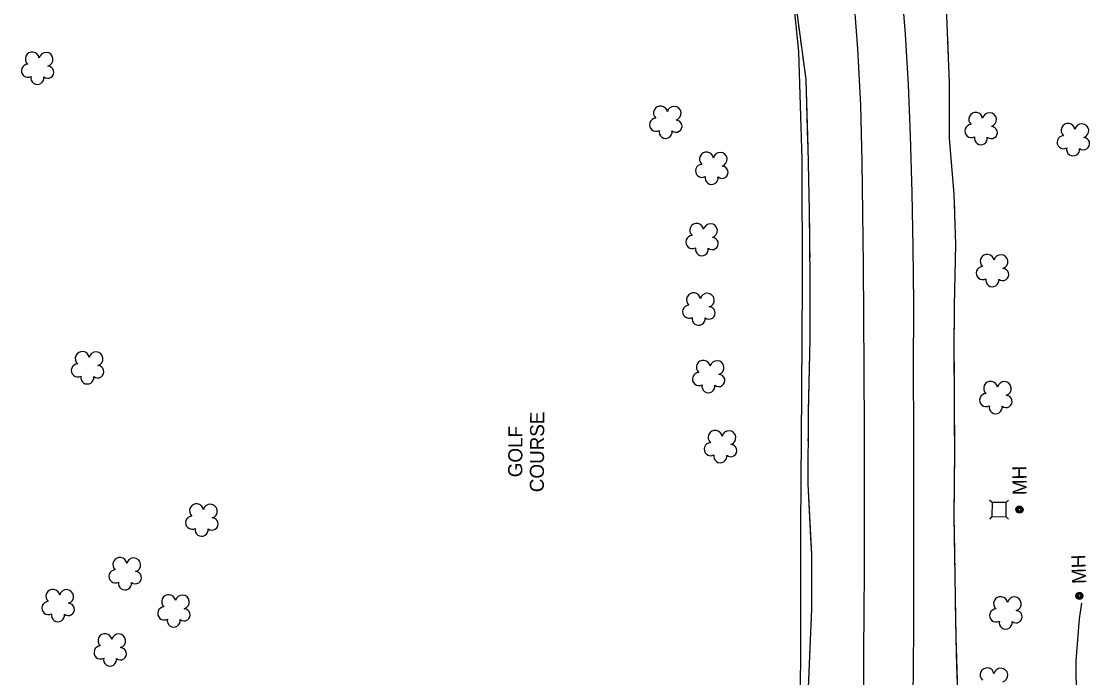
# Model space of a CAD drawing. Extents: x 588843 to 2552415, y 180129 to 269402.
# Drawn here: x 592359.2 to 592814.3, y 185185.1 to 185464.7 of the extents above; entities that cross this region are included whole.
import ezdxf

# ---------------------------------------------------------------- set-up
doc = ezdxf.new("R2010")
doc.units = 0
for name, color, linetype in [('Level 11', 7, 'Continuous'), ('Level 16', 7, 'Continuous'), ('Level 17', 7, 'Continuous'), ('Level 18', 7, 'Continuous'), ('Level 19', 7, 'Continuous'), ('Level 21', 7, 'Continuous')]:
    doc.layers.add(name, color=color, linetype=linetype)

msp = doc.modelspace()

# ---------------------------------------------------------------- linework, layer by layer
at = {"layer": 'Level 11'}
for points in [[(592682.83, 185624.55), (592685.37, 185616.33), (592691.06, 185596.14), (592695.65, 185577.64), (592699.18, 185561.87), (592702.55, 185545.65), (592705.87, 185529.8), (592708.57, 185513.44), (592711.52, 185493.8), (592713.98, 185471.73), (592715.44, 185453.04), (592716.73, 185429.01), (592717.3, 185404.86), (592717.6, 185383.08), (592717.87, 185360.97), (592718.05, 185338.77), (592718.17, 185316.74), (592718.29, 185290.12), (592718.24, 185264.21), (592718.23, 185230.48), (592717.91, 185195.91), (592717.86, 185167.98)], [(592714.52, 185591.15), (592716.74, 185582.43), (592719.68, 185569.74), (592723.86, 185550.74), (592726.35, 185538.51), (592729.21, 185522.23), (592729.94, 185516.79), (592732.28, 185498.17), (592734.08, 185480.38), (592735.79, 185459.25), (592736.99, 185437.63), (592737.9, 185416.06), (592738.62, 185391.71), (592738.96, 185368.33), (592739.25, 185344.66), (592739.18, 185315.25), (592739.27, 185290.82), (592739.31, 185262.92), (592739.25, 185234.73), (592739.34, 185205.57), (592739.04, 185176.04)]]:
    msp.add_lwpolyline(points, dxfattribs=at)
at = {"layer": 'Level 16'}
for centre, radius in [((592784.44, 185256.75), 1.5), ((592784.44, 185256.76), 1.22), ((592784.46, 185256.75), 0.968), ((592784.46, 185256.72), 0.605), ((592809.96, 185219.99), 1.5), ((592809.96, 185220), 1.22), ((592809.98, 185219.99), 0.968), ((592809.99, 185219.97), 0.605)]:
    msp.add_circle(centre, radius, dxfattribs=at)
at = {"layer": 'Level 17'}
msp.add_lwpolyline([(592632.26, 185711.18), (592646.89, 185673.04), (592660.35, 185629.45), (592669.4, 185585.85), (592679.43, 185538.57), (592686.09, 185493.67), (592690.29, 185451.79), (592691.76, 185405.78), (592691.87, 185353.19), (592691.53, 185306.74), (592691.13, 185249.27), (592691.18, 185196.22), (592690.64, 185132.51), (592691.01, 185060.47), (592691.33, 184985.54), (592691.73, 184963.57)], dxfattribs=at)
at = {"layer": 'Level 18'}
for centre, radius, start, end in [((592363.85, 185448.66), 2.97, 8.1171, 229.351), ((592369.7, 185448.51), 2.97, 285.7679, 168.7412), ((592361.96, 185443.62), 2.78, 91.088, 298.861), ((592370.43, 185443.04), 2.61, 230.4731, 88.4057), ((592366.02, 185440.6), 2.78, 167.765, 8.776), ((592631.47, 185425.67), 2.97, 8.1171, 229.351), ((592637.32, 185425.53), 2.97, 285.7679, 168.7412), ((592765.81, 185422.96), 2.97, 8.1171, 229.351), ((592771.66, 185422.81), 2.97, 285.7679, 168.7412), ((592629.58, 185420.64), 2.78, 91.088, 298.861), ((592638.05, 185420.05), 2.61, 230.4731, 88.4057), ((592763.92, 185417.92), 2.78, 91.088, 298.861), ((592772.4, 185417.34), 2.61, 230.4731, 88.4057), ((592805.13, 185418.23), 2.97, 8.1171, 229.351), ((592810.98, 185418.09), 2.97, 285.7679, 168.7412), ((592633.64, 185417.61), 2.78, 167.765, 8.776), ((592767.98, 185414.9), 2.78, 167.765, 8.776), ((592803.24, 185413.2), 2.78, 91.088, 298.861), ((592807.3, 185410.18), 2.78, 167.765, 8.776), ((592811.71, 185412.61), 2.61, 230.4731, 88.4057), ((592651.07, 185406.03), 2.97, 8.1171, 229.351), ((592656.92, 185405.89), 2.97, 285.7679, 168.7412), ((592649.18, 185401), 2.78, 91.088, 298.861), ((592657.66, 185400.42), 2.61, 230.4731, 88.4057), ((592653.24, 185397.98), 2.78, 167.765, 8.776), ((592646.93, 185375.67), 2.97, 8.1171, 229.351), ((592652.78, 185375.53), 2.97, 285.7679, 168.7412), ((592645.05, 185370.64), 2.78, 91.088, 298.861), ((592653.52, 185370.06), 2.61, 230.4731, 88.4057), ((592649.11, 185367.62), 2.78, 167.765, 8.776), ((592770.68, 185362.48), 2.97, 8.1171, 229.351), ((592776.53, 185362.34), 2.97, 285.7679, 168.7412), ((592768.79, 185357.44), 2.78, 91.088, 298.861), ((592777.27, 185356.86), 2.61, 230.4731, 88.4057), ((592772.85, 185354.42), 2.78, 167.765, 8.776), ((592645.56, 185346.07), 2.97, 8.1171, 229.351), ((592651.41, 185345.93), 2.97, 285.7679, 168.7412), ((592643.67, 185341.04), 2.78, 91.088, 298.861), ((592652.15, 185340.46), 2.61, 230.4731, 88.4057), ((592647.73, 185338.02), 2.78, 167.765, 8.776), ((592385.12, 185321.06), 2.97, 8.1171, 229.351), ((592390.97, 185320.92), 2.97, 285.7679, 168.7412), ((592649.74, 185317.33), 2.97, 8.1171, 229.351), ((592655.59, 185317.19), 2.97, 285.7679, 168.7412), ((592383.24, 185316.03), 2.78, 91.088, 298.861), ((592391.71, 185315.44), 2.61, 230.4731, 88.4057), ((592387.3, 185313), 2.78, 167.765, 8.776), ((592647.85, 185312.3), 2.78, 91.088, 298.861), ((592656.32, 185311.72), 2.61, 230.4731, 88.4057), ((592772.14, 185308.4), 2.97, 8.1171, 229.351), ((592777.99, 185308.26), 2.97, 285.7679, 168.7412), ((592651.91, 185309.28), 2.78, 167.765, 8.776), ((592770.25, 185303.37), 2.78, 91.088, 298.861), ((592778.73, 185302.78), 2.61, 230.4731, 88.4057), ((592774.31, 185300.34), 2.78, 167.765, 8.776), ((592654.77, 185287.47), 2.97, 8.1171, 229.351), ((592660.63, 185287.33), 2.97, 285.7679, 168.7412), ((592652.89, 185282.44), 2.78, 91.088, 298.861), ((592661.36, 185281.86), 2.61, 230.4731, 88.4057), ((592656.95, 185279.42), 2.78, 167.765, 8.776), ((592433.8, 185256.2), 2.97, 8.1171, 229.351), ((592439.66, 185256.06), 2.97, 285.7679, 168.7412), ((592431.92, 185251.16), 2.78, 91.088, 298.861), ((592440.39, 185250.58), 2.61, 230.4731, 88.4057), ((592435.98, 185248.14), 2.78, 167.765, 8.776), ((592401.15, 185233.33), 2.97, 8.1171, 229.351), ((592407.01, 185233.18), 2.97, 285.7679, 168.7412), ((592399.27, 185228.29), 2.78, 91.088, 298.861), ((592407.74, 185227.71), 2.61, 230.4731, 88.4057), ((592403.33, 185225.27), 2.78, 167.765, 8.776), ((592372.59, 185219.8), 2.97, 8.1171, 229.351), ((592378.45, 185219.66), 2.97, 285.7679, 168.7412), ((592421.93, 185217.51), 2.97, 8.1171, 229.351), ((592427.78, 185217.37), 2.97, 285.7679, 168.7412), ((592776.39, 185216.69), 2.97, 8.1171, 229.351), ((592370.71, 185214.77), 2.78, 91.088, 298.861), ((592379.18, 185214.18), 2.61, 230.4731, 88.4057), ((592420.04, 185212.48), 2.78, 91.088, 298.861), ((592782.25, 185216.55), 2.97, 285.7679, 168.7412), ((592374.77, 185211.74), 2.78, 167.765, 8.776), ((592428.52, 185211.89), 2.61, 230.4731, 88.4057), ((592774.51, 185211.65), 2.78, 91.088, 298.861), ((592782.98, 185211.07), 2.61, 230.4731, 88.4057), ((592424.11, 185209.46), 2.78, 167.765, 8.776), ((592778.57, 185208.63), 2.78, 167.765, 8.776), ((592394.8, 185200.91), 2.97, 8.1171, 229.351), ((592400.65, 185200.77), 2.97, 285.7679, 168.7412), ((592392.91, 185195.88), 2.78, 91.088, 298.861), ((592401.38, 185195.3), 2.61, 230.4731, 88.4057), ((592396.97, 185192.86), 2.78, 167.765, 8.776), ((592770.63, 185186.32), 2.97, 8.1171, 229.351), ((592776.49, 185186.18), 2.97, 285.7679, 168.7412)]:
    msp.add_arc(centre, radius, start, end, dxfattribs=at)
at = {"layer": 'Level 19'}
for points in [[(592669.88, 185580.03), (592676.22, 185552.24), (592681.48, 185526.97), (592686.13, 185495.83), (592689.8, 185466.32), (592693.35, 185439.93), (592694.26, 185411.01), (592694.88, 185384.05), (592695.17, 185355.33), (592695.15, 185329.11), (592694.39, 185297.99), (592694.22, 185267.58), (592695.77, 185237.77), (592695.8, 185214.29), (592694.45, 185180.8), (592695.14, 185151.71), (592695.95, 185117.24), (592697.17, 185082.17), (592696.64, 185050.99), (592697.01, 185016.27), (592697.27, 184976.07), (592697.63, 184961.39)], [(592751.49, 185494.08), (592753.38, 185467.07), (592754.51, 185438.53), (592754.55, 185414.82), (592756.48, 185391.1), (592757.19, 185369.77), (592756.64, 185343.45), (592756.49, 185324.83), (592756.67, 185303.32), (592756.69, 185282.2), (592756.51, 185253.92), (592756.94, 185228.01), (592757.27, 185202.26), (592758.13, 185174.85), (592757.09, 185147.23), (592757.63, 185124.45), (592758.22, 185098.02), (592757.71, 185068.51), (592757.66, 185036.74), (592758.54, 185006.67), (592757.52, 184972.51), (592758.06, 184939.09), (592758.05, 184938.8)], [(592690.27, 185462.79), (592690.55, 185460.7)], [(592753.55, 185462.79), (592753.63, 185460.89)], [(592691.12, 185456.52), (592691.4, 185454.43)], [(592753.78, 185457.09), (592753.85, 185455.2)], [(592691.96, 185450.25), (592692.24, 185448.16)], [(592754, 185451.4), (592754.08, 185449.5)], [(592692.81, 185443.99), (592693.35, 185439.93), (592694.19, 185413.47)], [(592754.23, 185445.7), (592754.51, 185438.53), (592754.54, 185418.15)], [(592754.54, 185418.15), (592754.55, 185414.82), (592756.48, 185391.1), (592756.5, 185390.67)], [(592694.19, 185413.47), (592694.26, 185411.01), (592694.88, 185384.05), (592694.89, 185382.91)], [(592756.62, 185386.88), (592756.69, 185384.98)], [(592756.81, 185381.18), (592756.88, 185379.28)], [(592694.93, 185378.7), (592694.95, 185376.59)], [(592757, 185375.48), (592757.07, 185373.58)], [(592694.99, 185372.37), (592695.02, 185370.27)], [(592695.06, 185366.05), (592695.08, 185363.94)], [(592757.19, 185369.78), (592757.19, 185369.77), (592756.64, 185343.45), (592756.63, 185342.24)], [(592695.13, 185359.73), (592695.17, 185355.33), (592695.15, 185329.17)], [(592756.63, 185342.24), (592756.49, 185324.83), (592756.58, 185314.7)], [(592695.15, 185329.17), (592695.15, 185329.11), (592694.41, 185298.62)], [(592756.61, 185310.9), (592756.62, 185309)], [(592756.66, 185305.2), (592756.67, 185303.32), (592756.67, 185303.3)], [(592756.68, 185299.5), (592756.68, 185297.6)], [(592694.37, 185294.41), (592694.36, 185292.3)], [(592756.68, 185293.8), (592756.69, 185282.2), (592756.59, 185266.24)], [(592694.34, 185288.08), (592694.32, 185285.97)], [(592694.3, 185281.76), (592694.29, 185279.65)], [(592694.26, 185275.43), (592694.22, 185267.58), (592695.4, 185244.89)], [(592756.59, 185266.24), (592756.51, 185253.92), (592756.76, 185238.68)], [(592695.4, 185244.89), (592695.77, 185237.77), (592695.8, 185214.33)], [(592756.82, 185234.88), (592756.85, 185232.98)], [(592756.92, 185229.17), (592756.94, 185228.01), (592756.95, 185227.27)], [(592756.99, 185223.47), (592757.02, 185221.57)], [(592757.07, 185217.77), (592757.27, 185202.26), (592757.65, 185190.21)], [(592810.81, 184963.98), (592810.79, 184976.82), (592810.36, 184996.87), (592810.01, 185033.04), (592809.75, 185067), (592809.51, 185098.38), (592809.61, 185130.69), (592808.9, 185160.38), (592808.56, 185192.29), (592809.96, 185210.2), (592811, 185216.93)], [(592808.62, 185186.52), (592808.56, 185192.29), (592809.96, 185210.2), (592811, 185216.93)], [(592695.63, 185210.11), (592695.55, 185208.01)], [(592695.38, 185203.79), (592695.29, 185201.68)], [(592695.12, 185197.47), (592695.04, 185195.36)], [(592694.87, 185191.15), (592694.45, 185180.8), (592694.93, 185160.58)], [(592757.65, 185190.21), (592758.13, 185174.85), (592757.67, 185162.66)]]:
    msp.add_lwpolyline(points, dxfattribs=at)
at = {"layer": 'Level 21'}
for p, q in [((592772.75, 185259.72), (592771.7, 185260.79)), ((592779.82, 185260.74), (592778.75, 185259.69)), ((592772.72, 185253.72), (592771.66, 185252.67)), ((592779.78, 185252.62), (592778.72, 185253.69))]:
    msp.add_line(p, q, dxfattribs=at)
msp.add_lwpolyline([(592778.72, 185253.69), (592778.75, 185259.69), (592772.75, 185259.72), (592772.72, 185253.72)], close=True, dxfattribs=at)

# ---------------------------------------------------------------- texts
at = {"layer": 'Level 16'}
for rotation, p in [(90.8056, (592787.54, 185262.93)), (92.1089, (592812.92, 185225.18))]:
    msp.add_text('MH', height=6, rotation=rotation, dxfattribs=at).set_placement(p)
at = {"layer": 'Level 17'}
for s, p in [('COURSE', (592581.79, 185264.12)), ('GOLF', (592572.58, 185270.48))]:
    msp.add_text(s, height=6, rotation=89.6934, dxfattribs=at).set_placement(p)

doc.saveas('drawing.dxf')
